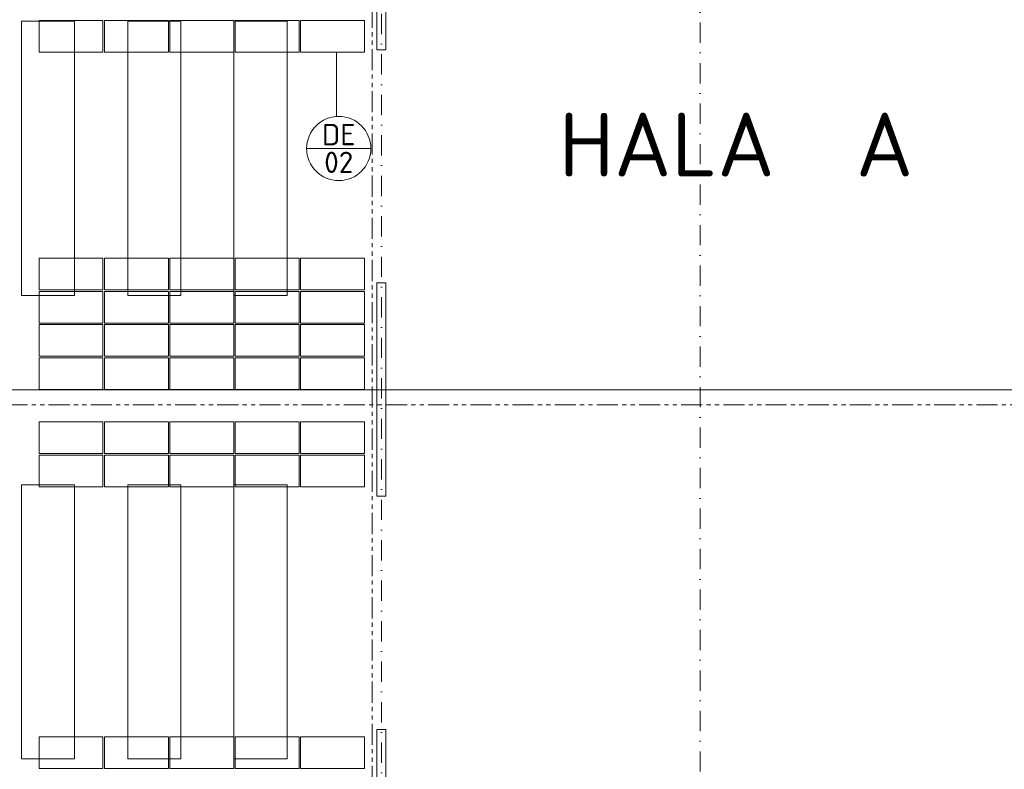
# Model space of a CAD drawing. Header units: millimetres. Extents: x -916886 to 3713765, y -2985421 to 1675785.
# Tile 614 of 656: x 407742 to 426273, y 154555 to 168665. Entities that reach past the tile are written whole.
import ezdxf
from ezdxf.enums import TextEntityAlignment as Align

# ---------------------------------------------------------------- set-up
doc = ezdxf.new("R2010")
doc.units = ezdxf.units.MM
for name, pattern in [('CENTERX2', [101.6, 63.5, -12.7, 12.7, -12.7]), ('DASHDOT', [25.4, 12.7, -6.35, 0, -6.35]), ('PHANTOM2', [31.75, 15.875, -3.175, 3.175, -3.175, 3.175, -3.175])]:
    doc.linetypes.add(name, pattern=pattern)
for name, color, linetype, lineweight in [('A99_FVE', 30, 'Continuous', 5), ('A99_N_txt-popis-200', 240, 'Continuous', 5), ('A99_N_znaceni 200', 5, 'Continuous', 5), ('A99_S_kce-demolice', 30, 'Continuous', 20), ('A99_S_kce-pohl', 7, 'Continuous', 5), ('A99_S_osy', 1, 'CENTERX2', 5)]:
    doc.layers.add(name, color=color, linetype=linetype, lineweight=lineweight)
doc.styles.add('A99_popis', font='isocpeur.ttf')
doc.styles.add('ad_popis 100', font='isocpeur.ttf', dxfattribs={"height": 200})

# ---------------------------------------------------------------- blocks, each defined once
blk = doc.blocks.new('*U20')
at = {"color": 0, "linetype": 'ByBlock'}
blk.add_line((-3.02, 0), (3.02, 0), dxfattribs=at)
blk.add_circle((0, 0), 3.02, dxfattribs=at)
at = {"color": 0, "linetype": 'ByBlock', "style": 'A99_popis'}
for tag, p in [('KATEGORIE', (0, 1.31)), ('PRVEK', (0, -1.298))]:
    blk.add_attdef(tag, text='', height=2, dxfattribs=at).set_placement(p, align=Align.MIDDLE_CENTER)

msp = doc.modelspace()

# ---------------------------------------------------------------- linework, layer by layer
at = {"layer": 'A99_FVE', "linetype": 'Continuous', "lineweight": 15, "ltscale": 2}
for points in [[(414465, 173885), (414635, 173885), (414635, 168100), (414465, 168100)], [(414465, 163710), (414635, 163710), (414635, 159695), (414465, 159695)], [(414465, 155305), (414635, 155305), (414635, 149540), (414465, 149540)]]:
    msp.add_lwpolyline(points, close=True, dxfattribs=at)
at = {"layer": 'A99_FVE', "lineweight": 5, "ltscale": 2}
for points in [[(409310, 168055), (409310, 168650), (408110, 168650), (408110, 168055)], [(410540, 168055), (410540, 168650), (409340, 168650), (409340, 168055)], [(411770, 168055), (411770, 168650), (410570, 168650), (410570, 168055)], [(413000, 168055), (413000, 168650), (411800, 168650), (411800, 168055)], [(414230, 168055), (414230, 168650), (413030, 168650), (413030, 168055)], [(409310, 163580), (409310, 164175), (408110, 164175), (408110, 163580)], [(410540, 163580), (410540, 164175), (409340, 164175), (409340, 163580)], [(411770, 163580), (411770, 164175), (410570, 164175), (410570, 163580)], [(413000, 163580), (413000, 164175), (411800, 164175), (411800, 163580)], [(414230, 163580), (414230, 164175), (413030, 164175), (413030, 163580)], [(409310, 162955), (409310, 163550), (408110, 163550), (408110, 162955)], [(410540, 162955), (410540, 163550), (409340, 163550), (409340, 162955)], [(411770, 162955), (411770, 163550), (410570, 163550), (410570, 162955)], [(413000, 162955), (413000, 163550), (411800, 163550), (411800, 162955)], [(414230, 162955), (414230, 163550), (413030, 163550), (413030, 162955)], [(409310, 162330), (409310, 162925), (408110, 162925), (408110, 162330)], [(410540, 162330), (410540, 162925), (409340, 162925), (409340, 162330)], [(411770, 162330), (411770, 162925), (410570, 162925), (410570, 162330)], [(413000, 162330), (413000, 162925), (411800, 162925), (411800, 162330)], [(414230, 162330), (414230, 162925), (413030, 162925), (413030, 162330)], [(409310, 161705), (409310, 162300), (408110, 162300), (408110, 161705)], [(410540, 161705), (410540, 162300), (409340, 162300), (409340, 161705)], [(411770, 161705), (411770, 162300), (410570, 162300), (410570, 161705)], [(413000, 161705), (413000, 162300), (411800, 162300), (411800, 161705)], [(414230, 161705), (414230, 162300), (413030, 162300), (413030, 161705)], [(409310, 160500), (409310, 161095), (408110, 161095), (408110, 160500)], [(410540, 160500), (410540, 161095), (409340, 161095), (409340, 160500)], [(411770, 160500), (411770, 161095), (410570, 161095), (410570, 160500)], [(413000, 160500), (413000, 161095), (411800, 161095), (411800, 160500)], [(414230, 160500), (414230, 161095), (413030, 161095), (413030, 160500)], [(409310, 159875), (409310, 160470), (408110, 160470), (408110, 159875)], [(410540, 159875), (410540, 160470), (409340, 160470), (409340, 159875)], [(411770, 159875), (411770, 160470), (410570, 160470), (410570, 159875)], [(413000, 159875), (413000, 160470), (411800, 160470), (411800, 159875)], [(414230, 159875), (414230, 160470), (413030, 160470), (413030, 159875)], [(409310, 155165), (409310, 154570), (408110, 154570), (408110, 155165)], [(410540, 155165), (410540, 154570), (409340, 154570), (409340, 155165)], [(411770, 155165), (411770, 154570), (410570, 154570), (410570, 155165)], [(413000, 155165), (413000, 154570), (411800, 154570), (411800, 155165)], [(414230, 155165), (414230, 154570), (413030, 154570), (413030, 155165)]]:
    msp.add_lwpolyline(points, close=True, dxfattribs=at)
at = {"layer": 'A99_N_znaceni 200'}
msp.add_lwpolyline([(413706.2, 168055), (413706.2, 166843.5)], dxfattribs=at)
at = {"layer": 'A99_S_kce-demolice', "linetype": 'PHANTOM2', "lineweight": 9, "ltscale": 25}
for points in [[(414377.5, 148665), (414377.5, 182990)], [(307480, 161415), (438810, 161415)]]:
    msp.add_lwpolyline(points, dxfattribs=at)
at = {"layer": 'A99_S_kce-demolice', "linetype": 'Continuous', "lineweight": 9}
for points in [[(407775, 168635), (408775, 168635), (408775, 163475), (407775, 163475)], [(409775, 168635), (410775, 168635), (410775, 163475), (409775, 163475)], [(411775, 168635), (412775, 168635), (412775, 163475), (411775, 163475)], [(407775, 159910), (408775, 159910), (408775, 154750), (407775, 154750)], [(409775, 159910), (410775, 159910), (410775, 154750), (409775, 154750)], [(411775, 159910), (412775, 159910), (412775, 154750), (411775, 154750)]]:
    msp.add_lwpolyline(points, close=True, dxfattribs=at)
at = {"layer": 'A99_S_kce-pohl', "linetype": 'Continuous'}
msp.add_lwpolyline([(438875.5, 161700), (299400, 161700)], dxfattribs=at)
at = {"layer": 'A99_S_osy', "linetype": 'DASHDOT', "lineweight": 5, "ltscale": 30}
for points in [[(414550, 264800), (414550, 146890)], [(420550, 146890), (420550, 179215)]]:
    msp.add_lwpolyline(points, dxfattribs=at)

# ---------------------------------------------------------------- block references
at = {"layer": 'A99_N_znaceni 200', "xscale": 200, "yscale": 200, "zscale": 200}
msp.add_blockref('*U20', (413747.1, 166239.6), dxfattribs=at).add_auto_attribs({'KATEGORIE': 'DE', 'PRVEK': '02'})

# ---------------------------------------------------------------- texts
at = {"layer": 'A99_N_txt-popis-200', "lineweight": 9, "ltscale": 5, "style": 'ad_popis 100'}
msp.add_text('HALA  A', height=1200, dxfattribs=at).set_placement((417890, 165715))

doc.saveas('drawing.dxf')
